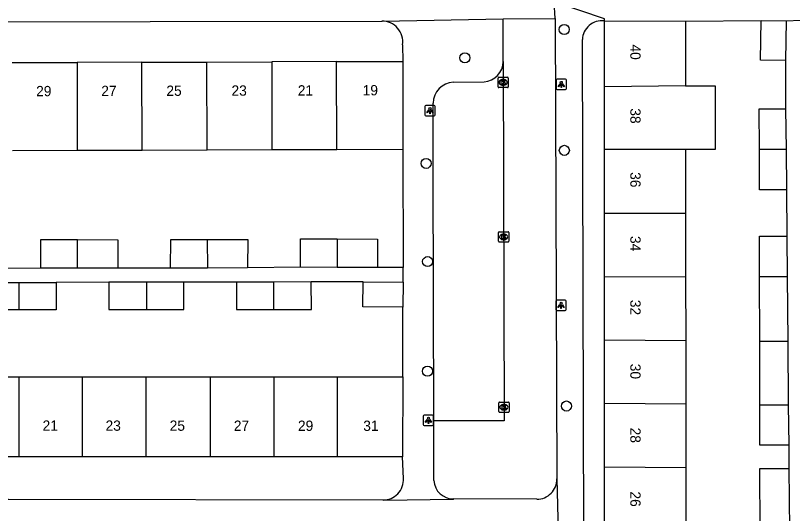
# Model space of a CAD drawing. Extents: x 160732 to 162105, y 387428 to 388479.
# Drawn here: x 161645.1 to 161720.6, y 388168.1 to 388216.4 of the extents above; entities that cross this region are included whole.
import ezdxf

# ---------------------------------------------------------------- set-up
doc = ezdxf.new("R2010")
doc.units = 0
for name, color, linetype in [('IMGEO_Boom', 7, 'Continuous'), ('IMGEO_Kolk', 7, 'Continuous'), ('IMGEO_Lichtpunt', 7, 'Continuous'), ('IMGEO_Muur', 7, 'Continuous'), ('IMGEO_Pand', 7, 'Continuous'), ('IMGEO_Pand_nummerreeks', 7, 'Continuous'), ('IMGEO_Rijbaan_lokaal_open', 7, 'Continuous'), ('IMGEO_Voetpad_open', 7, 'Continuous')]:
    doc.layers.add(name, color=color, linetype=linetype)

msp = doc.modelspace()

# ---------------------------------------------------------------- linework, layer by layer
at = {"layer": 'IMGEO_Boom'}
for centre in [(161698.382, 388215.071), (161688.726, 388212.327), (161698.388, 388203.342), (161684.952, 388202.079), (161685.104, 388192.545), (161685.087, 388181.908), (161698.586, 388178.525)]:
    msp.add_circle(centre, 0.489, dxfattribs=at)
at = {"layer": 'IMGEO_Kolk'}
for p, q in [((161691.942, 388209.509), (161691.942, 388210.361)), ((161692.017, 388210.435), (161692.869, 388210.435)), ((161692.43, 388210.215), (161692.455, 388210.215)), ((161692.943, 388210.361), (161692.943, 388209.509)), ((161692.869, 388209.435), (161692.017, 388209.435)), ((161692.453, 388209.655), (161692.428, 388209.655)), ((161691.99, 388194.517), (161691.99, 388195.369)), ((161692.065, 388195.443), (161692.917, 388195.443)), ((161692.478, 388195.223), (161692.503, 388195.223)), ((161692.991, 388195.369), (161692.991, 388194.517)), ((161692.917, 388194.443), (161692.065, 388194.443)), ((161692.501, 388194.663), (161692.476, 388194.663)), ((161692.022, 388177.986), (161692.022, 388178.838)), ((161692.097, 388178.912), (161692.949, 388178.912)), ((161692.51, 388178.692), (161692.535, 388178.692)), ((161693.023, 388178.838), (161693.023, 388177.986)), ((161692.949, 388177.912), (161692.097, 388177.912)), ((161692.533, 388178.132), (161692.508, 388178.132))]:
    msp.add_line(p, q, dxfattribs=at)
for points in [[(161691.942, 388209.509), (161691.942, 388210.361)], [(161692.017, 388210.435), (161692.869, 388210.435)], [(161692.943, 388210.361), (161692.943, 388209.509)], [(161692.869, 388209.435), (161692.017, 388209.435)], [(161692.263, 388210.135), (161692.386, 388210.135), (161692.386, 388209.984), (161692.516, 388210.135), (161692.68, 388210.135), (161692.534, 388209.984), (161692.687, 388209.735), (161692.535, 388209.735), (161692.45, 388209.899), (161692.386, 388209.832), (161692.386, 388209.735), (161692.263, 388209.735), (161692.263, 388210.135)], [(161691.99, 388194.517), (161691.99, 388195.369)], [(161692.065, 388195.443), (161692.917, 388195.443)], [(161692.311, 388195.143), (161692.434, 388195.143), (161692.434, 388194.992), (161692.564, 388195.143), (161692.728, 388195.143), (161692.582, 388194.992), (161692.735, 388194.743), (161692.583, 388194.743), (161692.498, 388194.907), (161692.434, 388194.84), (161692.434, 388194.743), (161692.311, 388194.743), (161692.311, 388195.143)], [(161692.991, 388195.369), (161692.991, 388194.517)], [(161692.917, 388194.443), (161692.065, 388194.443)], [(161692.022, 388177.986), (161692.022, 388178.838)], [(161692.097, 388178.912), (161692.949, 388178.912)], [(161692.343, 388178.612), (161692.466, 388178.612), (161692.466, 388178.461), (161692.596, 388178.612), (161692.76, 388178.612), (161692.614, 388178.461), (161692.767, 388178.212), (161692.615, 388178.212), (161692.53, 388178.376), (161692.466, 388178.309), (161692.466, 388178.212), (161692.343, 388178.212), (161692.343, 388178.612)], [(161693.023, 388178.838), (161693.023, 388177.986)], [(161692.949, 388177.912), (161692.097, 388177.912)]]:
    msp.add_lwpolyline(points, dxfattribs=at)
for centre, start, end in [((161692.019, 388210.359), 91.55205, 178.44795), ((161692.019, 388210.359), 91.55205, 178.44795), ((161692.867, 388210.359), 1.55205, 88.44795), ((161692.867, 388210.359), 1.55205, 88.44795), ((161692.019, 388209.511), 181.55205, 268.44795), ((161692.019, 388209.511), 181.55205, 268.44795), ((161692.867, 388209.511), 271.55205, 358.44795), ((161692.867, 388209.511), 271.55205, 358.44795), ((161692.067, 388195.367), 91.55205, 178.44795), ((161692.067, 388195.367), 91.55205, 178.44795), ((161692.915, 388195.367), 1.55205, 88.44795), ((161692.915, 388195.367), 1.55205, 88.44795), ((161692.067, 388194.519), 181.55205, 268.44795), ((161692.067, 388194.519), 181.55205, 268.44795), ((161692.915, 388194.519), 271.55205, 358.44795), ((161692.915, 388194.519), 271.55205, 358.44795), ((161692.099, 388178.836), 91.55205, 178.44795), ((161692.099, 388178.836), 91.55205, 178.44795), ((161692.947, 388178.836), 1.55205, 88.44795), ((161692.947, 388178.836), 1.55205, 88.44795), ((161692.099, 388177.988), 181.55205, 268.44795), ((161692.099, 388177.988), 181.55205, 268.44795), ((161692.947, 388177.988), 271.55205, 358.44795), ((161692.947, 388177.988), 271.55205, 358.44795)]:
    msp.add_arc(centre, 0.0765, start, end, dxfattribs=at)
for centre, major_axis, ratio, start_param, end_param in [((161692.429, 388209.935), (-0.387, 0.002), 0.722429, 4.712389, 7.853982), ((161692.454, 388209.935), (-0.39, 0.002), 0.717154, 1.570796, 4.712389), ((161692.477, 388194.943), (-0.387, 0.002), 0.722429, 4.712389, 7.853982), ((161692.502, 388194.943), (-0.39, 0.002), 0.717154, 1.570796, 4.712389), ((161692.509, 388178.412), (-0.387, 0.002), 0.722429, 4.712389, 7.853982), ((161692.534, 388178.412), (-0.39, 0.002), 0.717154, 1.570796, 4.712389)]:
    msp.add_ellipse(centre, major_axis=major_axis, ratio=ratio, start_param=start_param, end_param=end_param, dxfattribs=at)
at = {"layer": 'IMGEO_Lichtpunt'}
for p, q in [((161698.494, 388210.238), (161697.686, 388210.238)), ((161698.494, 388210.238), (161697.686, 388210.238)), ((161697.592, 388210.143), (161697.592, 388209.336)), ((161697.592, 388210.143), (161697.592, 388209.336)), ((161698.588, 388209.336), (161698.588, 388210.143)), ((161698.588, 388209.336), (161698.588, 388210.143)), ((161697.686, 388209.242), (161698.494, 388209.242)), ((161697.686, 388209.242), (161698.494, 388209.242)), ((161684.833, 388207.607), (161684.833, 388206.8)), ((161684.833, 388207.607), (161684.833, 388206.8)), ((161685.735, 388207.702), (161684.927, 388207.702)), ((161685.735, 388207.702), (161684.927, 388207.702)), ((161685.829, 388206.8), (161685.829, 388207.607)), ((161685.829, 388206.8), (161685.829, 388207.607)), ((161684.927, 388206.706), (161685.735, 388206.706)), ((161684.927, 388206.706), (161685.735, 388206.706)), ((161697.57, 388188.703), (161697.57, 388187.896)), ((161697.57, 388188.703), (161697.57, 388187.896)), ((161698.472, 388188.798), (161697.664, 388188.798)), ((161698.472, 388188.798), (161697.664, 388188.798)), ((161698.566, 388187.896), (161698.566, 388188.703)), ((161698.566, 388187.896), (161698.566, 388188.703)), ((161697.664, 388187.802), (161698.472, 388187.802)), ((161697.664, 388187.802), (161698.472, 388187.802)), ((161684.684, 388177.548), (161684.684, 388176.741)), ((161684.684, 388177.548), (161684.684, 388176.741)), ((161685.586, 388177.643), (161684.778, 388177.643)), ((161685.586, 388177.643), (161684.778, 388177.643)), ((161685.68, 388176.741), (161685.68, 388177.548)), ((161685.68, 388176.741), (161685.68, 388177.548)), ((161684.778, 388176.647), (161685.586, 388176.647)), ((161684.778, 388176.647), (161685.586, 388176.647))]:
    msp.add_line(p, q, dxfattribs=at)
for points in [[(161697.966, 388209.807), (161698.005, 388209.779), (161697.817, 388209.517), (161697.779, 388209.544), (161697.966, 388209.807)], [(161698.068, 388209.759), (161698.115, 388209.759), (161698.115, 388209.437), (161698.068, 388209.437), (161698.068, 388209.759)], [(161698.178, 388209.779), (161698.216, 388209.806), (161698.403, 388209.544), (161698.364, 388209.516), (161698.178, 388209.779)], [(161685.207, 388207.271), (161685.246, 388207.243), (161685.058, 388206.981), (161685.02, 388207.008), (161685.207, 388207.271)], [(161685.309, 388207.223), (161685.356, 388207.223), (161685.356, 388206.901), (161685.309, 388206.901), (161685.309, 388207.223)], [(161685.419, 388207.243), (161685.457, 388207.27), (161685.644, 388207.008), (161685.605, 388206.98), (161685.419, 388207.243)], [(161697.944, 388188.367), (161697.983, 388188.339), (161697.795, 388188.077), (161697.757, 388188.104), (161697.944, 388188.367)], [(161698.046, 388188.319), (161698.093, 388188.319), (161698.093, 388187.997), (161698.046, 388187.997), (161698.046, 388188.319)], [(161698.156, 388188.339), (161698.194, 388188.366), (161698.381, 388188.104), (161698.342, 388188.076), (161698.156, 388188.339)], [(161685.058, 388177.212), (161685.097, 388177.184), (161684.909, 388176.922), (161684.871, 388176.949), (161685.058, 388177.212)], [(161685.16, 388177.164), (161685.207, 388177.164), (161685.207, 388176.842), (161685.16, 388176.842), (161685.16, 388177.164)], [(161685.27, 388177.184), (161685.308, 388177.211), (161685.495, 388176.949), (161685.456, 388176.921), (161685.27, 388177.184)]]:
    msp.add_lwpolyline(points, dxfattribs=at)
for centre in [(161698.091, 388209.941), (161685.332, 388207.405), (161698.069, 388188.501), (161685.183, 388177.346)]:
    msp.add_circle(centre, 0.0994, dxfattribs=at)
for centre, start, end in [((161697.686, 388210.143), 90, 180), ((161697.686, 388210.143), 90, 180), ((161698.494, 388210.143), 0, 90), ((161698.494, 388210.143), 0, 90), ((161697.686, 388209.336), 180, 270), ((161697.686, 388209.336), 180, 270), ((161698.494, 388209.336), 270, 0), ((161698.494, 388209.336), 270, 360), ((161684.927, 388207.607), 90, 180), ((161684.927, 388207.607), 90, 180), ((161685.735, 388207.607), 0, 90), ((161685.735, 388207.607), 0, 90), ((161684.927, 388206.8), 180, 270), ((161684.927, 388206.8), 180, 270), ((161685.735, 388206.8), 270, 0), ((161685.735, 388206.8), 270, 360), ((161697.664, 388188.703), 90, 180), ((161697.664, 388188.703), 90, 180), ((161698.472, 388188.703), 0, 90), ((161698.472, 388188.703), 0, 90), ((161697.664, 388187.896), 180, 270), ((161697.664, 388187.896), 180, 270), ((161698.472, 388187.896), 270, 0), ((161698.472, 388187.896), 270, 360), ((161684.778, 388177.548), 90, 180), ((161684.778, 388177.548), 90, 180), ((161685.586, 388177.548), 0, 90), ((161685.586, 388177.548), 0, 90), ((161684.778, 388176.741), 180, 270), ((161684.778, 388176.741), 180, 270), ((161685.586, 388176.741), 270, 0), ((161685.586, 388176.741), 270, 360)]:
    msp.add_arc(centre, 0.0946, start, end, dxfattribs=at)
at = {"layer": 'IMGEO_Muur'}
msp.add_lwpolyline([(161682.705, 388203.413), (161682.714, 388191.958)], dxfattribs=at)
at = {"layer": 'IMGEO_Pand'}
for points in [[(161702.275, 388209.504), (161702.275, 388209.684), (161702.275, 388215.9)], [(161702.275, 388215.9), (161710.155, 388215.876)], [(161710.155, 388215.876), (161710.159, 388209.6)], [(161719.887, 388212.071), (161717.458, 388212.096), (161717.499, 388215.951)], [(161717.499, 388215.951), (161719.928, 388215.925)], [(161719.928, 388215.925), (161719.887, 388212.071)], [(161644.732, 388211.867), (161651.037, 388211.884)], [(161657.342, 388211.901), (161651.037, 388211.884)], [(161651.037, 388211.884), (161651.061, 388203.327)], [(161657.342, 388211.901), (161663.646, 388211.918)], [(161657.365, 388203.344), (161657.342, 388211.901)], [(161663.646, 388211.918), (161669.951, 388211.935)], [(161663.67, 388203.361), (161663.646, 388211.918)], [(161676.256, 388211.953), (161669.951, 388211.935)], [(161669.951, 388211.935), (161669.975, 388203.378)], [(161676.256, 388211.953), (161682.682, 388211.97)], [(161676.28, 388203.396), (161676.256, 388211.953)], [(161682.682, 388211.97), (161682.705, 388203.413)], [(161710.159, 388209.6), (161702.275, 388209.504)], [(161702.275, 388203.416), (161702.275, 388209.504)], [(161710.159, 388209.6), (161713.041, 388209.602), (161713.045, 388203.424), (161710.163, 388203.422)], [(161717.334, 388203.427), (161717.327, 388207.377), (161719.89, 388207.382)], [(161719.89, 388207.382), (161719.926, 388203.429)], [(161663.67, 388203.361), (161657.365, 388203.344)], [(161669.975, 388203.378), (161663.67, 388203.361)], [(161676.28, 388203.396), (161669.975, 388203.378)], [(161682.705, 388203.413), (161676.28, 388203.396)], [(161710.163, 388203.422), (161702.275, 388203.416)], [(161702.276, 388197.238), (161702.275, 388203.416)], [(161710.163, 388203.422), (161710.167, 388197.244)], [(161719.926, 388203.429), (161717.334, 388203.427)], [(161719.961, 388199.504), (161717.342, 388199.499), (161717.334, 388203.427)], [(161719.926, 388203.429), (161719.961, 388199.504)], [(161651.061, 388203.327), (161644.756, 388203.31)], [(161657.365, 388203.344), (161651.061, 388203.327)], [(161702.276, 388197.238), (161710.167, 388197.244)], [(161702.276, 388191.03), (161702.276, 388197.238)], [(161710.167, 388197.244), (161710.171, 388191.066)], [(161647.521, 388191.92), (161647.529, 388194.689), (161651.085, 388194.678)], [(161651.093, 388191.909), (161651.085, 388194.678)], [(161651.085, 388194.678), (161655.011, 388194.666), (161655.002, 388191.897)], [(161660.13, 388191.91), (161660.138, 388194.68), (161663.694, 388194.691)], [(161663.694, 388194.691), (161667.62, 388194.702), (161667.611, 388191.93)], [(161663.694, 388194.691), (161663.702, 388191.92)], [(161672.74, 388191.989), (161672.748, 388194.758), (161676.304, 388194.747)], [(161676.304, 388194.747), (161676.312, 388191.978)], [(161676.304, 388194.747), (161680.23, 388194.735), (161680.221, 388191.966)], [(161717.357, 388191.099), (161717.35, 388194.999), (161720.001, 388195.004)], [(161720.001, 388195.004), (161720.036, 388191.111)], [(161651.093, 388191.909), (161647.521, 388191.92)], [(161655.002, 388191.897), (161651.093, 388191.909)], [(161663.702, 388191.92), (161660.13, 388191.91)], [(161667.611, 388191.93), (161663.702, 388191.92)], [(161676.312, 388191.978), (161672.74, 388191.989)], [(161680.221, 388191.966), (161676.312, 388191.978)], [(161638.582, 388187.857), (161638.578, 388190.514), (161645.38, 388190.524)], [(161649.007, 388190.53), (161649.011, 388187.873), (161645.379, 388187.867)], [(161645.38, 388190.524), (161645.379, 388187.867)], [(161645.38, 388190.524), (161649.007, 388190.53)], [(161657.775, 388190.543), (161654.137, 388190.538)], [(161654.137, 388190.538), (161654.141, 388187.881), (161657.773, 388187.886)], [(161657.773, 388187.886), (161661.406, 388187.891), (161661.402, 388190.548)], [(161657.775, 388190.543), (161657.773, 388187.886)], [(161661.402, 388190.548), (161657.775, 388190.543)], [(161670.17, 388190.562), (161666.532, 388190.556)], [(161666.532, 388190.556), (161666.536, 388187.899), (161670.168, 388187.905)], [(161670.168, 388187.905), (161673.806, 388187.91), (161673.802, 388190.567)], [(161670.168, 388187.905), (161670.17, 388190.562)], [(161673.802, 388190.567), (161670.17, 388190.562)], [(161682.703, 388188.124), (161678.824, 388188.142), (161678.836, 388190.575)], [(161678.836, 388190.575), (161682.715, 388190.557)], [(161682.715, 388190.557), (161682.703, 388188.124)], [(161710.171, 388191.066), (161702.276, 388191.03)], [(161702.276, 388184.952), (161702.276, 388191.03)], [(161710.171, 388191.066), (161710.175, 388184.888)], [(161717.357, 388191.099), (161720.036, 388191.111)], [(161717.369, 388184.83), (161717.357, 388191.099)], [(161720.036, 388191.111), (161720.093, 388184.808)], [(161645.379, 388187.867), (161638.582, 388187.857)], [(161702.276, 388184.952), (161710.175, 388184.888)], [(161702.276, 388178.774), (161702.276, 388184.772), (161702.276, 388184.952)], [(161710.175, 388184.888), (161710.179, 388178.71)], [(161717.369, 388184.83), (161720.093, 388184.808)], [(161717.381, 388178.652), (161717.369, 388184.83)], [(161720.093, 388184.808), (161720.148, 388178.629)], [(161645.373, 388173.607), (161639.055, 388173.61), (161639.058, 388181.367), (161645.376, 388181.364)], [(161645.376, 388181.364), (161645.373, 388173.607)], [(161645.376, 388181.364), (161651.573, 388181.361)], [(161651.569, 388173.604), (161651.573, 388181.361)], [(161651.573, 388181.361), (161657.77, 388181.358)], [(161657.766, 388173.601), (161657.77, 388181.358)], [(161657.77, 388181.358), (161663.968, 388181.355)], [(161663.968, 388181.355), (161663.964, 388173.599)], [(161663.968, 388181.355), (161670.165, 388181.352)], [(161670.165, 388181.352), (161670.161, 388173.596)], [(161670.165, 388181.352), (161676.362, 388181.349)], [(161676.358, 388173.593), (161676.362, 388181.349)], [(161676.362, 388181.349), (161682.679, 388181.346)], [(161682.679, 388181.346), (161682.675, 388173.59)], [(161710.179, 388178.71), (161702.276, 388178.774)], [(161702.276, 388172.596), (161702.276, 388178.594), (161702.276, 388178.774)], [(161710.179, 388178.71), (161710.183, 388172.532)], [(161717.381, 388178.652), (161720.148, 388178.629)], [(161720.183, 388174.73), (161717.389, 388174.724), (161717.381, 388178.652)], [(161720.148, 388178.629), (161720.183, 388174.73)], [(161651.569, 388173.604), (161645.373, 388173.607)], [(161657.766, 388173.601), (161651.569, 388173.604)], [(161663.964, 388173.599), (161657.766, 388173.601)], [(161670.161, 388173.596), (161663.964, 388173.599)], [(161676.358, 388173.593), (161670.161, 388173.596)], [(161682.675, 388173.59), (161676.358, 388173.593)], [(161710.183, 388172.532), (161702.276, 388172.596)], [(161702.276, 388166.238), (161702.276, 388172.416), (161702.276, 388172.596)], [(161710.183, 388172.532), (161710.187, 388166.354)], [(161717.404, 388166.46), (161717.393, 388172.474), (161720.204, 388172.451)], [(161720.204, 388172.451), (161720.257, 388166.502)]]:
    msp.add_lwpolyline(points, dxfattribs=at)
at = {"layer": 'IMGEO_Rijbaan_lokaal_open'}
for points in [[(161692.446, 388216.119), (161697.493, 388216.137)], [(161692.458, 388211.964), (161692.446, 388216.119)], [(161697.493, 388216.137), (161697.673, 388171.445)], [(161692.458, 388211.964), (161692.527, 388177.096), (161685.697, 388177.099)], [(161685.709, 388171.3), (161685.697, 388177.099)], [(161695.711, 388169.48), (161687.647, 388169.502)]]:
    msp.add_lwpolyline(points, dxfattribs=at)
for centre, radius, start, end in [((161687.612, 388171.408), 1.906, 183.23529, 271.05682), ((161695.717, 388171.436), 1.956, 269.83513, 0.25241)]:
    msp.add_arc(centre, radius, start, end, dxfattribs=at)
at = {"layer": 'IMGEO_Voetpad_open'}
for points in [[(161702.275, 388215.9), (161702.285, 388216.1), (161697.396, 388217.743)], [(161697.493, 388216.137), (161697.396, 388217.743)], [(161613.077, 388215.771), (161680.662, 388215.894)], [(161680.662, 388215.894), (161680.677, 388215.896), (161692.446, 388216.119)], [(161710.155, 388215.876), (161717.499, 388215.951)], [(161719.928, 388215.925), (161721.327, 388215.965)], [(161700.332, 388141.827), (161700.14, 388214.087)], [(161682.668, 388213.59), (161682.682, 388211.97)], [(161719.887, 388212.071), (161719.89, 388207.382)], [(161687.609, 388209.964), (161690.592, 388210.002)], [(161685.697, 388177.099), (161685.65, 388201.256), (161685.638, 388204.953), (161685.654, 388207.907)], [(161682.705, 388203.413), (161682.714, 388191.968)], [(161719.961, 388199.504), (161720.001, 388195.004)], [(161647.521, 388191.92), (161642.392, 388191.863)], [(161660.13, 388191.91), (161655.002, 388191.897)], [(161672.74, 388191.989), (161667.611, 388191.93)], [(161682.714, 388191.968), (161680.221, 388191.966)], [(161682.715, 388190.557), (161682.714, 388191.958), (161682.714, 388191.968)], [(161654.137, 388190.538), (161649.007, 388190.53)], [(161666.532, 388190.556), (161661.402, 388190.548)], [(161678.836, 388190.575), (161673.802, 388190.567)], [(161682.679, 388181.346), (161682.703, 388188.124)], [(161720.183, 388174.73), (161720.204, 388172.451)], [(161682.752, 388171.502), (161682.675, 388173.59)], [(161697.673, 388171.445), (161697.825, 388165.014)], [(161638.543, 388169.5), (161644.396, 388169.487), (161680.752, 388169.407)], [(161680.752, 388169.407), (161680.836, 388169.397), (161687.608, 388169.496), (161687.647, 388169.502)]]:
    msp.add_lwpolyline(points, dxfattribs=at)
for centre, radius, start, end in [((161680.657, 388213.865), 2.029, 352.22384, 89.86571), ((161702.028, 388214.028), 1.889, 82.47869, 178.19583), ((161690.448, 388212.007), 2.011, 274.10848, 358.76469), ((161687.692, 388207.928), 2.038, 92.33332, 180.57939), ((161680.784, 388171.379), 1.972, 269.08372, 3.57421)]:
    msp.add_arc(centre, radius, start, end, dxfattribs=at)

# ---------------------------------------------------------------- texts
at = {"layer": 'IMGEO_Pand_nummerreeks'}
for s, rotation, p in [('40', 270.00154, (161704.795, 388213.624)), ('29', 0.1556, (161647.068, 388208.594)), ('27', 0.1556, (161653.395, 388208.611)), ('25', 0.1556, (161659.721, 388208.628)), ('23', 0.1556, (161666.048, 388208.645)), ('21', 0.1556, (161672.488, 388208.662)), ('19', 0.1556, (161678.793, 388208.679)), ('38', 269.99979, (161704.795, 388207.425)), ('36', 270.00154, (161704.795, 388201.229)), ('34', 270.00154, (161704.796, 388195.03)), ('32', 270.00154, (161704.796, 388188.835)), ('30', 270.00154, (161704.796, 388182.63)), ('21', 359.97373, (161647.69, 388176.126)), ('23', 359.97373, (161653.809, 388176.123)), ('25', 359.97373, (161660.04, 388176.12)), ('27', 359.97373, (161666.272, 388176.117)), ('29', 359.97373, (161672.503, 388176.114)), ('31', 359.97373, (161678.848, 388176.111)), ('28', 270.00154, (161704.796, 388176.431)), ('26', 270.00154, (161704.796, 388170.235))]:
    msp.add_text(s, height=1, rotation=rotation, dxfattribs=at).set_placement(p)

doc.saveas('drawing.dxf')
